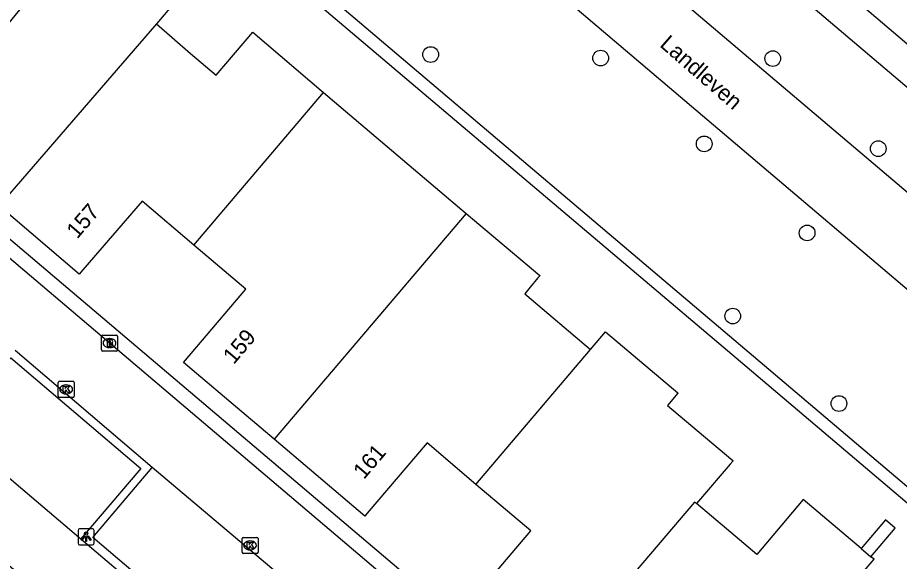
# Model space of a CAD drawing. Extents: x 156414 to 157775, y 382335 to 383765.
# Drawn here: x 156985.2 to 157040.3, y 382632.5 to 382666.4 of the extents above; entities that cross this region are included whole.
import ezdxf

# ---------------------------------------------------------------- set-up
doc = ezdxf.new("R2010")
doc.units = 0
for name, color, linetype in [('IMGEO_Boom', 7, 'Continuous'), ('IMGEO_Brandkraan', 7, 'Continuous'), ('IMGEO_Haag', 7, 'Continuous'), ('IMGEO_Kolk', 7, 'Continuous'), ('IMGEO_Lichtpunt', 7, 'Continuous'), ('IMGEO_Openbare_ruimte_label', 7, 'Continuous'), ('IMGEO_Pand', 7, 'Continuous'), ('IMGEO_Pand_nummerreeks', 7, 'Continuous'), ('IMGEO_Parkeervlak_open', 7, 'Continuous'), ('IMGEO_Rijbaan_lokaal_open', 7, 'Continuous'), ('IMGEO_Voetpad_open', 7, 'Continuous')]:
    doc.layers.add(name, color=color, linetype=linetype)

msp = doc.modelspace()

# ---------------------------------------------------------------- linework, layer by layer
at = {"layer": 'IMGEO_Boom'}
for centre in [(157011.018, 382664.116), (157021.63, 382663.895), (157032.373, 382663.863), (157028.091, 382658.544), (157038.959, 382658.244), (157034.518, 382652.987), (157029.873, 382647.802), (157036.505, 382642.348)]:
    msp.add_circle(centre, 0.489, dxfattribs=at)
at = {"layer": 'IMGEO_Brandkraan'}
for p, q in [((156990.471, 382645.69), (156990.471, 382646.542)), ((156990.546, 382646.616), (156991.398, 382646.616)), ((156990.959, 382646.396), (156990.984, 382646.396)), ((156991.472, 382646.542), (156991.472, 382645.69)), ((156991.398, 382645.616), (156990.546, 382645.616)), ((156990.982, 382645.836), (156990.957, 382645.836))]:
    msp.add_line(p, q, dxfattribs=at)
for points in [[(156990.471, 382645.69), (156990.471, 382646.542)], [(156990.546, 382646.616), (156991.398, 382646.616)], [(156990.819, 382646.316), (156990.819, 382645.916), (156991.032, 382645.916)], [(156991.05, 382646.316), (156990.819, 382646.316)], [(156990.998, 382646.235), (156990.944, 382646.235), (156990.944, 382646.159)], [(156990.944, 382646.159), (156990.997, 382646.159)], [(156991.472, 382646.542), (156991.472, 382645.69)], [(156991.398, 382645.616), (156990.546, 382645.616)], [(156991.006, 382646.083), (156990.944, 382646.083), (156990.944, 382646.002)], [(156990.944, 382646.002), (156991.006, 382646.002)]]:
    msp.add_lwpolyline(points, dxfattribs=at)
for centre, radius, start, end in [((156990.548, 382646.54), 0.0765, 91.552, 178.448), ((156990.548, 382646.54), 0.0765, 91.552, 178.448), ((156990.999, 382646.197), 0.0379, 267.8285, 90.9355), ((156991.054, 382646.171), 0.145, 59.4692, 91.5367), ((156991.079, 382646.218), 0.0922, 285.5137, 58.1501), ((156991.396, 382646.54), 0.0765, 1.552, 88.448), ((156991.396, 382646.54), 0.0765, 1.552, 88.448), ((156990.548, 382645.692), 0.0765, 181.552, 268.448), ((156990.548, 382645.692), 0.0765, 181.552, 268.448), ((156991.007, 382646.042), 0.0404, 269.8759, 90.5077), ((156991.038, 382646.167), 0.251, 268.6676, 293.5347), ((156991.084, 382646.026), 0.105, 301.3115, 78.989), ((156991.396, 382645.692), 0.0765, 271.552, 358.448), ((156991.396, 382645.692), 0.0765, 271.552, 358.448)]:
    msp.add_arc(centre, radius, start, end, dxfattribs=at)
for centre, major_axis, ratio, start_param, end_param in [((156990.958, 382646.116), (-0.387, 0.002), 0.722429, 4.712389, 7.853982), ((156990.983, 382646.116), (-0.39, 0.002), 0.717154, 1.570796, 4.712389)]:
    msp.add_ellipse(centre, major_axis=major_axis, ratio=ratio, start_param=start_param, end_param=end_param, dxfattribs=at)
at = {"layer": 'IMGEO_Haag'}
for points in [[(157048.46, 382604.143), (157061.516, 382619.589), (156987.719, 382682.101), (156987.43, 382681.751), (156987.205, 382681.476)], [(156987.205, 382681.476), (157029.826, 382645.416), (157060.586, 382619.348), (157048.196, 382604.798), (157047.972, 382604.539)]]:
    msp.add_lwpolyline(points, dxfattribs=at)
at = {"layer": 'IMGEO_Kolk'}
for p, q in [((156987.764, 382642.806), (156987.764, 382643.658)), ((156987.839, 382643.732), (156988.691, 382643.732)), ((156988.252, 382643.512), (156988.277, 382643.512)), ((156988.765, 382643.658), (156988.765, 382642.806)), ((156988.275, 382642.952), (156988.25, 382642.952)), ((156988.691, 382642.732), (156987.839, 382642.732)), ((156999.243, 382633.075), (156999.243, 382633.927)), ((156999.318, 382634.001), (157000.17, 382634.001)), ((156999.731, 382633.781), (156999.756, 382633.781)), ((157000.244, 382633.927), (157000.244, 382633.075)), ((157000.17, 382633.001), (156999.318, 382633.001)), ((156999.754, 382633.221), (156999.729, 382633.221))]:
    msp.add_line(p, q, dxfattribs=at)
for points in [[(156987.764, 382642.806), (156987.764, 382643.658)], [(156987.839, 382643.732), (156988.691, 382643.732)], [(156988.085, 382643.432), (156988.208, 382643.432), (156988.208, 382643.281), (156988.338, 382643.432), (156988.502, 382643.432), (156988.356, 382643.281), (156988.509, 382643.032), (156988.357, 382643.032), (156988.272, 382643.196), (156988.208, 382643.129), (156988.208, 382643.032), (156988.085, 382643.032), (156988.085, 382643.432)], [(156988.765, 382643.658), (156988.765, 382642.806)], [(156988.691, 382642.732), (156987.839, 382642.732)], [(156999.243, 382633.075), (156999.243, 382633.927)], [(156999.318, 382634.001), (157000.17, 382634.001)], [(156999.564, 382633.701), (156999.687, 382633.701), (156999.687, 382633.55), (156999.817, 382633.701), (156999.981, 382633.701), (156999.835, 382633.55), (156999.988, 382633.301), (156999.836, 382633.301), (156999.751, 382633.465), (156999.687, 382633.398), (156999.687, 382633.301), (156999.564, 382633.301), (156999.564, 382633.701)], [(157000.244, 382633.927), (157000.244, 382633.075)], [(157000.17, 382633.001), (156999.318, 382633.001)]]:
    msp.add_lwpolyline(points, dxfattribs=at)
for centre, start, end in [((156987.841, 382643.656), 91.552, 178.448), ((156987.841, 382643.656), 91.552, 178.448), ((156988.689, 382643.656), 1.552, 88.448), ((156988.689, 382643.656), 1.552, 88.448), ((156987.841, 382642.808), 181.552, 268.448), ((156987.841, 382642.808), 181.552, 268.448), ((156988.689, 382642.808), 271.552, 358.448), ((156988.689, 382642.808), 271.552, 358.448), ((156999.32, 382633.925), 91.552, 178.448), ((156999.32, 382633.925), 91.552, 178.448), ((157000.168, 382633.925), 1.552, 88.448), ((157000.168, 382633.925), 1.552, 88.448), ((156999.32, 382633.077), 181.552, 268.448), ((156999.32, 382633.077), 181.552, 268.448), ((157000.168, 382633.077), 271.552, 358.448), ((157000.168, 382633.077), 271.552, 358.448)]:
    msp.add_arc(centre, 0.0765, start, end, dxfattribs=at)
for centre, major_axis, ratio, start_param, end_param in [((156988.251, 382643.232), (-0.387, 0.002), 0.722429, 4.712389, 7.853982), ((156988.276, 382643.232), (-0.39, 0.002), 0.717154, 1.570796, 4.712389), ((156999.73, 382633.501), (-0.387, 0.002), 0.722429, 4.712389, 7.853982), ((156999.755, 382633.501), (-0.39, 0.002), 0.717154, 1.570796, 4.712389)]:
    msp.add_ellipse(centre, major_axis=major_axis, ratio=ratio, start_param=start_param, end_param=end_param, dxfattribs=at)
at = {"layer": 'IMGEO_Lichtpunt'}
for p, q in [((156989.013, 382634.438), (156989.013, 382633.631)), ((156989.013, 382634.438), (156989.013, 382633.631)), ((156989.915, 382634.533), (156989.107, 382634.533)), ((156989.915, 382634.533), (156989.107, 382634.533)), ((156990.009, 382633.631), (156990.009, 382634.438)), ((156990.009, 382633.631), (156990.009, 382634.438)), ((156989.107, 382633.537), (156989.915, 382633.537)), ((156989.107, 382633.537), (156989.915, 382633.537))]:
    msp.add_line(p, q, dxfattribs=at)
for points in [[(156989.387, 382634.102), (156989.426, 382634.074), (156989.238, 382633.812), (156989.2, 382633.839), (156989.387, 382634.102)], [(156989.489, 382634.054), (156989.536, 382634.054), (156989.536, 382633.732), (156989.489, 382633.732), (156989.489, 382634.054)], [(156989.599, 382634.074), (156989.637, 382634.101), (156989.824, 382633.839), (156989.785, 382633.811), (156989.599, 382634.074)]]:
    msp.add_lwpolyline(points, dxfattribs=at)
msp.add_circle((156989.512, 382634.236), 0.0994, dxfattribs=at)
for centre, start, end in [((156989.107, 382634.438), 90, 180), ((156989.107, 382634.438), 90, 180), ((156989.915, 382634.438), 0, 90), ((156989.915, 382634.438), 0, 90), ((156989.107, 382633.631), 180, 270), ((156989.107, 382633.631), 180, 270), ((156989.915, 382633.631), 270, 0), ((156989.915, 382633.631), 270, 360)]:
    msp.add_arc(centre, 0.0946, start, end, dxfattribs=at)
at = {"layer": 'IMGEO_Pand'}
for points in [[(156964.735, 382655.122), (156972.359, 382664.112), (156978.656, 382658.761), (156986.045, 382667.734), (156979.871, 382672.97), (156984.558, 382678.498), (156996.144, 382668.699), (156993.896, 382666.034)], [(156993.896, 382666.034), (156984.072, 382654.678)], [(156993.896, 382666.034), (156994.889, 382665.175), (156996.036, 382664.19), (156997.637, 382662.818), (156999.913, 382665.5), (157004.339, 382661.75)], [(156996.237, 382652.228), (157004.339, 382661.75)], [(157004.339, 382661.75), (157013.24, 382654.209)], [(156996.237, 382652.228), (156993.003, 382654.97), (156989.305, 382650.682), (156989.084, 382650.426), (156984.072, 382654.678)], [(157013.24, 382654.209), (157001.246, 382640.115)], [(157013.24, 382654.209), (157017.824, 382650.326), (157017.833, 382650.319), (157017.718, 382650.183), (157017.234, 382649.608), (157016.89, 382649.199), (157017.024, 382649.084), (157020.988, 382645.712)], [(157001.246, 382640.115), (156995.591, 382644.91), (156995.712, 382645.053), (156999.471, 382649.486), (156996.237, 382652.228)], [(157020.988, 382645.712), (157021.935, 382646.822), (157026.453, 382643.016), (157026.464, 382643.006), (157026.45, 382642.989), (157025.812, 382642.223), (157026.458, 382641.673), (157029.881, 382638.784), (157029.888, 382638.777), (157029.871, 382638.757), (157029.712, 382638.571), (157027.603, 382636.106)], [(157013.836, 382637.307), (157020.988, 382645.712)], [(157013.836, 382637.307), (157010.796, 382639.886), (157007.064, 382635.509), (157006.902, 382635.319), (157001.246, 382640.115)], [(157018.422, 382625.551), (157013.383, 382629.825), (157013.541, 382630.012), (157017.263, 382634.401), (157013.836, 382637.307)], [(157037.887, 382633.311), (157034.27, 382636.352), (157031.382, 382632.939), (157029.492, 382634.522), (157027.603, 382636.106)], [(157027.603, 382636.106), (157027.488, 382636.204), (157018.422, 382625.551)], [(157038.504, 382632.793), (157040.012, 382634.566), (157039.399, 382635.087), (157037.887, 382633.311)], [(157037.887, 382633.311), (157038.504, 382632.793)], [(157037.683, 382631.447), (157038.693, 382632.634), (157038.504, 382632.793)]]:
    msp.add_lwpolyline(points, dxfattribs=at)
at = {"layer": 'IMGEO_Parkeervlak_open'}
for points in [[(156981.062, 382640.794), (156984.809, 382645.207), (156992.919, 382638.29), (156989.188, 382633.906)], [(157001.779, 382631.502), (156998.037, 382627.081), (156989.924, 382633.994), (156993.638, 382638.367)]]:
    msp.add_lwpolyline(points, dxfattribs=at)
at = {"layer": 'IMGEO_Rijbaan_lokaal_open'}
for points in [[(156986.935, 382695.142), (157065.187, 382628.768), (157069.641, 382625.008), (157069.763, 382624.892), (157069.882, 382624.773), (157069.998, 382624.651)], [(157062.793, 382636.854), (157025.955, 382668.078)], [(157024.469, 382601.859), (157022.87, 382599.849), (156971.863, 382643.106), (156981.406, 382654.235), (157032.355, 382611.034), (157030.684, 382609.119)], [(156993.638, 382638.367), (156985.075, 382645.662)], [(156981.062, 382640.794), (156989.188, 382633.906)], [(157001.779, 382631.502), (156993.638, 382638.367)], [(156989.188, 382633.906), (157000.572, 382624.262)]]:
    msp.add_lwpolyline(points, dxfattribs=at)
at = {"layer": 'IMGEO_Voetpad_open'}
for points in [[(157067.778, 382641.856), (157030.662, 382673.34)], [(157029.146, 382671.937), (157066.118, 382640.609)], [(157024.742, 382599.993), (157023.299, 382598.267), (156996.744, 382620.777), (156970.587, 382642.986), (156981.231, 382655.569), (157028.044, 382615.928), (157032.619, 382612.041), (157033.972, 382610.85), (157032.555, 382609.191)]]:
    msp.add_lwpolyline(points, dxfattribs=at)

# ---------------------------------------------------------------- texts
at = {"layer": 'IMGEO_Openbare_ruimte_label'}
msp.add_text('Landleven', height=1, rotation=318.9326, dxfattribs=at).set_placement((157025.262, 382664.659))
at = {"layer": 'IMGEO_Pand_nummerreeks'}
for s, rotation, p in [('157', 49.2234, (156988.952, 382652.57)), ('159', 49.7064, (156998.728, 382644.744)), ('161', 49.5436, (157006.851, 382637.571))]:
    msp.add_text(s, height=1, rotation=rotation, dxfattribs=at).set_placement(p)

doc.saveas('drawing.dxf')
